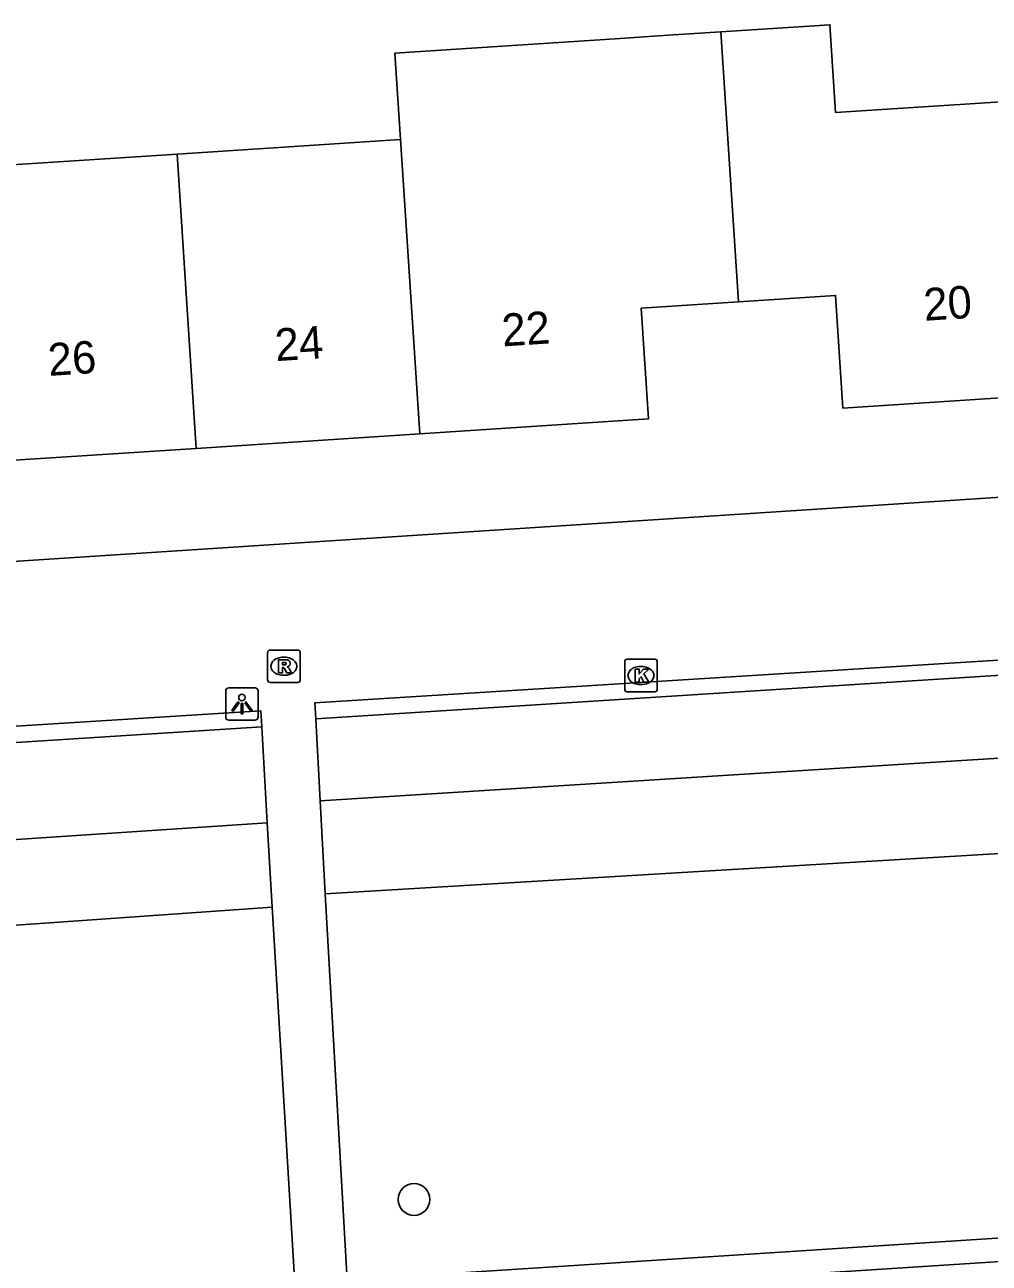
# Model space of a CAD drawing. Extents: x 159689 to 160786, y 387323 to 388339.
# Drawn here: x 160614.1 to 160643.83, y 388039.25 to 388077.4 of the extents above; entities that cross this region are included whole.
import ezdxf

# ---------------------------------------------------------------- set-up
doc = ezdxf.new("R2010")
doc.units = 0
for name, color, linetype in [('IMGEO_Boom', 7, 'Continuous'), ('IMGEO_Groenvoorziening', 7, 'Continuous'), ('IMGEO_Kolk', 7, 'Continuous'), ('IMGEO_Lichtpunt', 7, 'Continuous'), ('IMGEO_Pand', 7, 'Continuous'), ('IMGEO_Pand_nummerreeks', 7, 'Continuous'), ('IMGEO_Rijbaan_lokaal_open', 7, 'Continuous'), ('IMGEO_Rioolput', 7, 'Continuous'), ('IMGEO_Voetpad_open', 7, 'Continuous')]:
    doc.layers.add(name, color=color, linetype=linetype)

msp = doc.modelspace()

# ---------------------------------------------------------------- linework, layer by layer
at = {"layer": 'IMGEO_Boom'}
msp.add_circle((160626.099, 388041.216), 0.489, dxfattribs=at)
at = {"layer": 'IMGEO_Groenvoorziening'}
for points in [[(160623.208, 388053.498), (160652.793, 388055.359), (160658.917, 388055.748)], [(160587.709, 388050.568), (160621.574, 388052.82)], [(160623.364, 388050.632), (160652.924, 388052.4), (160656.071, 388052.594)], [(160587.709, 388050.568), (160588.11, 388047.862), (160621.722, 388050.22)]]:
    msp.add_lwpolyline(points, dxfattribs=at)
at = {"layer": 'IMGEO_Kolk'}
for p, q in [((160632.593, 388056.931), (160632.593, 388057.783)), ((160632.668, 388057.857), (160633.52, 388057.857)), ((160633.081, 388057.637), (160633.106, 388057.637)), ((160633.594, 388057.783), (160633.594, 388056.931)), ((160633.52, 388056.857), (160632.668, 388056.857)), ((160633.104, 388057.077), (160633.079, 388057.077))]:
    msp.add_line(p, q, dxfattribs=at)
for points in [[(160632.593, 388056.931), (160632.593, 388057.783)], [(160632.668, 388057.857), (160633.52, 388057.857)], [(160632.914, 388057.557), (160633.037, 388057.557), (160633.037, 388057.406), (160633.167, 388057.557), (160633.331, 388057.557), (160633.185, 388057.406), (160633.338, 388057.157), (160633.186, 388057.157), (160633.101, 388057.321), (160633.037, 388057.254), (160633.037, 388057.157), (160632.914, 388057.157), (160632.914, 388057.557)], [(160633.594, 388057.783), (160633.594, 388056.931)], [(160633.52, 388056.857), (160632.668, 388056.857)]]:
    msp.add_lwpolyline(points, dxfattribs=at)
for centre, start, end in [((160632.67, 388057.781), 91.552, 178.448), ((160632.67, 388057.781), 91.552, 178.448), ((160633.518, 388057.781), 1.552, 88.448), ((160633.518, 388057.781), 1.552, 88.448), ((160632.67, 388056.933), 181.552, 268.448), ((160632.67, 388056.933), 181.552, 268.448), ((160633.518, 388056.933), 271.552, 358.448), ((160633.518, 388056.933), 271.552, 358.448)]:
    msp.add_arc(centre, 0.0765, start, end, dxfattribs=at)
for centre, major_axis, ratio, start_param, end_param in [((160633.08, 388057.357), (-0.387, 0.002), 0.722429, 4.712389, 7.853982), ((160633.105, 388057.357), (-0.39, 0.002), 0.717154, 1.570796, 4.712389)]:
    msp.add_ellipse(centre, major_axis=major_axis, ratio=ratio, start_param=start_param, end_param=end_param, dxfattribs=at)
at = {"layer": 'IMGEO_Lichtpunt'}
for p, q in [((160620.296, 388056.883), (160620.296, 388056.076)), ((160620.296, 388056.883), (160620.296, 388056.076)), ((160621.198, 388056.978), (160620.39, 388056.978)), ((160621.198, 388056.978), (160620.39, 388056.978)), ((160621.292, 388056.076), (160621.292, 388056.883)), ((160621.292, 388056.076), (160621.292, 388056.883)), ((160620.39, 388055.982), (160621.198, 388055.982)), ((160620.39, 388055.982), (160621.198, 388055.982))]:
    msp.add_line(p, q, dxfattribs=at)
for points in [[(160620.67, 388056.547), (160620.709, 388056.519), (160620.521, 388056.257), (160620.483, 388056.284), (160620.67, 388056.547)], [(160620.772, 388056.499), (160620.819, 388056.499), (160620.819, 388056.177), (160620.772, 388056.177), (160620.772, 388056.499)], [(160620.882, 388056.519), (160620.92, 388056.546), (160621.107, 388056.284), (160621.068, 388056.256), (160620.882, 388056.519)]]:
    msp.add_lwpolyline(points, dxfattribs=at)
msp.add_circle((160620.795, 388056.681), 0.0994, dxfattribs=at)
for centre, start, end in [((160620.39, 388056.883), 90, 180), ((160620.39, 388056.883), 90, 180), ((160621.198, 388056.883), 0, 90), ((160621.198, 388056.883), 0, 90), ((160620.39, 388056.076), 180, 270), ((160620.39, 388056.076), 180, 270), ((160621.198, 388056.076), 270, 0), ((160621.198, 388056.076), 270, 360)]:
    msp.add_arc(centre, 0.0946, start, end, dxfattribs=at)
at = {"layer": 'IMGEO_Pand'}
for points in [[(160635.557, 388077.186), (160638.916, 388077.404), (160639.092, 388074.699), (160645.787, 388075.134)], [(160625.685, 388073.865), (160625.512, 388076.531), (160632.455, 388076.984), (160633.927, 388077.08), (160635.557, 388077.186)], [(160636.098, 388068.87), (160635.557, 388077.186)], [(160608.705, 388075.525), (160612.09, 388075.745), (160612.269, 388072.993), (160618.8, 388073.417)], [(160618.8, 388073.417), (160625.685, 388073.865)], [(160625.685, 388073.865), (160626.274, 388064.802)], [(160619.389, 388064.354), (160618.8, 388073.417)], [(160646.377, 388066.052), (160639.319, 388065.593), (160639.093, 388069.065), (160636.098, 388068.87)], [(160636.098, 388068.87), (160633.101, 388068.675), (160633.323, 388065.26), (160626.274, 388064.802)], [(160619.389, 388064.354), (160612.338, 388063.896), (160612.108, 388067.433), (160609.182, 388067.243)], [(160626.274, 388064.802), (160619.389, 388064.354)]]:
    msp.add_lwpolyline(points, dxfattribs=at)
at = {"layer": 'IMGEO_Rijbaan_lokaal_open'}
for points in [[(160623.071, 388056.018), (160623.044, 388056.517), (160663.84, 388059.06), (160663.863, 388058.623)], [(160623.071, 388056.018), (160663.863, 388058.623)], [(160557.05, 388051.747), (160557.036, 388051.97), (160557.019, 388052.243), (160621.376, 388056.271), (160621.404, 388055.78)], [(160587.261, 388053.594), (160621.404, 388055.78)]]:
    msp.add_lwpolyline(points, dxfattribs=at)
at = {"layer": 'IMGEO_Rioolput'}
for p, q in [((160621.588, 388057.217), (160621.588, 388058.069)), ((160621.663, 388058.143), (160622.515, 388058.143)), ((160622.589, 388058.069), (160622.589, 388057.217)), ((160622.076, 388057.923), (160622.101, 388057.923)), ((160622.099, 388057.363), (160622.074, 388057.363)), ((160622.515, 388057.143), (160621.663, 388057.143))]:
    msp.add_line(p, q, dxfattribs=at)
for points in [[(160621.588, 388057.217), (160621.588, 388058.069)], [(160621.663, 388058.143), (160622.515, 388058.143)], [(160622.589, 388058.069), (160622.589, 388057.217)], [(160622.177, 388057.841), (160621.925, 388057.843), (160621.925, 388057.443)], [(160621.925, 388057.443), (160622.049, 388057.443), (160622.049, 388057.605), (160622.06, 388057.605)], [(160622.103, 388057.762), (160622.049, 388057.762), (160622.049, 388057.681)], [(160622.049, 388057.681), (160622.101, 388057.681)], [(160622.107, 388057.576), (160622.178, 388057.443), (160622.318, 388057.443), (160622.253, 388057.569)], [(160622.515, 388057.143), (160621.663, 388057.143)]]:
    msp.add_lwpolyline(points, dxfattribs=at)
for centre, radius, start, end in [((160621.665, 388058.067), 0.0765, 91.552, 178.448), ((160621.665, 388058.067), 0.0765, 91.552, 178.448), ((160622.513, 388058.067), 0.0765, 1.552, 88.448), ((160622.513, 388058.067), 0.0765, 1.552, 88.448), ((160622.059, 388057.552), 0.0533, 26.0293, 88.6989), ((160622.085, 388057.87), 0.19, 274.7715, 282.9687), ((160622.109, 388057.666), 0.0964, 77.0061, 93.1865), ((160622.123, 388057.723), 0.0378, 276.6634, 79.6772), ((160622.176, 388057.731), 0.109, 350.3612, 89.416), ((160622.174, 388057.731), 0.112, 277.5842, 350.9817), ((160622.158, 388057.516), 0.108, 29.5134, 73.7905), ((160621.665, 388057.219), 0.0765, 181.552, 268.448), ((160621.665, 388057.219), 0.0765, 181.552, 268.448), ((160622.513, 388057.219), 0.0765, 271.552, 358.448), ((160622.513, 388057.219), 0.0765, 271.552, 358.448)]:
    msp.add_arc(centre, radius, start, end, dxfattribs=at)
for centre, major_axis, ratio, start_param, end_param in [((160622.075, 388057.643), (-0.387, 0.002), 0.722429, 4.712389, 7.853982), ((160622.1, 388057.643), (-0.39, 0.002), 0.717154, 1.570796, 4.712389)]:
    msp.add_ellipse(centre, major_axis=major_axis, ratio=ratio, start_param=start_param, end_param=end_param, dxfattribs=at)
at = {"layer": 'IMGEO_Voetpad_open'}
for points in [[(160663.51, 388064.126), (160658.865, 388063.81), (160589.441, 388059.29), (160582.635, 388058.9)], [(160621.404, 388055.78), (160621.574, 388052.82)], [(160623.208, 388053.498), (160623.071, 388056.018)], [(160623.364, 388050.632), (160623.208, 388053.498)], [(160621.574, 388052.82), (160621.722, 388050.22)], [(160657.979, 388040.923), (160653.923, 388040.661), (160624.042, 388038.732), (160623.364, 388050.632)], [(160621.722, 388050.22), (160622.423, 388038.628), (160620.747, 388038.519), (160565.562, 388034.994)], [(160564.974, 388034.204), (160656.766, 388040.116)]]:
    msp.add_lwpolyline(points, dxfattribs=at)

# ---------------------------------------------------------------- texts
at = {"layer": 'IMGEO_Pand_nummerreeks'}
for s, rotation, p in [('20', 3.7219, (160641.834, 388068.283)), ('22', 3.7189, (160628.834, 388067.494)), ('24', 3.7189, (160621.842, 388067.04)), ('26', 3.7185, (160614.847, 388066.585))]:
    msp.add_text(s, height=1, rotation=rotation, dxfattribs=at).set_placement(p)

doc.saveas('drawing.dxf')
